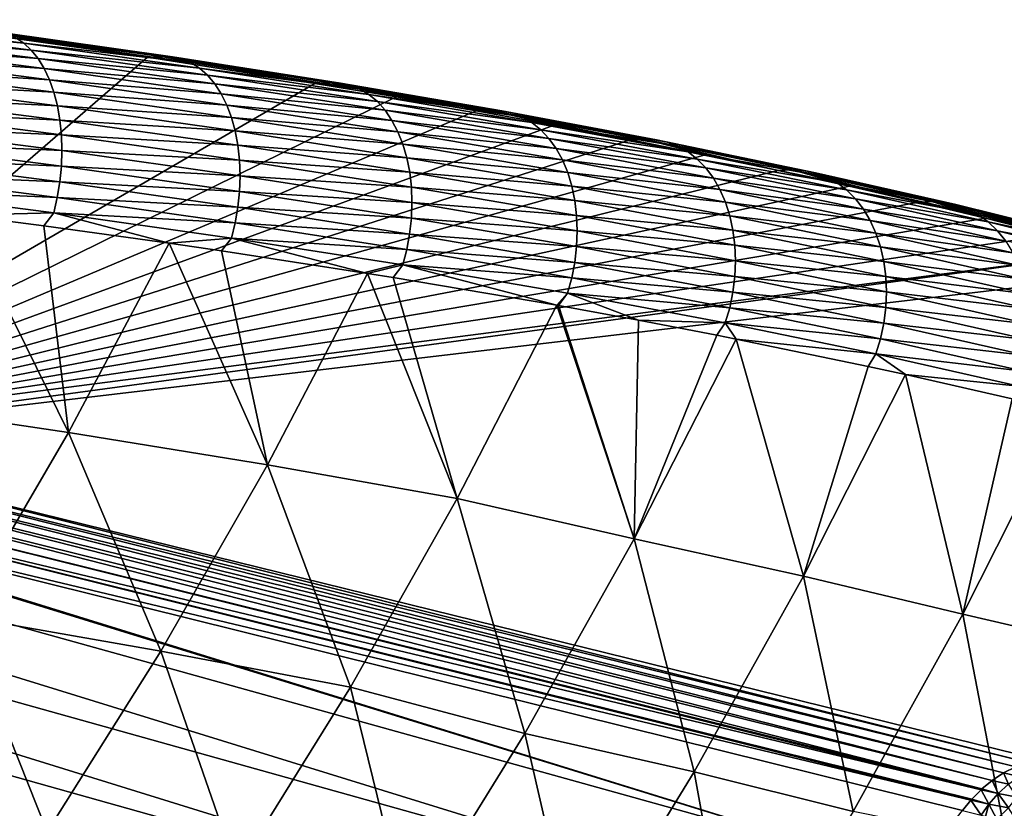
# Model space of a CAD drawing. Header units: metres. Extents: x -46 to 104, y -30 to 30.
# Tile 637 of 656: x 96.55 to 100.04, y -6.46 to -3.67. Entities that reach past the tile are written whole.
import ezdxf

# ---------------------------------------------------------------- set-up
doc = ezdxf.new("R2010")
doc.units = ezdxf.units.M
doc.layers.add('solid_26_000_502_XXX', color=7, linetype='CONTINUOUS')

msp = doc.modelspace()

# ---------------------------------------------------------------- linework, layer by layer
at = {"layer": 'solid_26_000_502_XXX'}
for points in [[(95.924942, -3.667644, 274.634521), (96.567444, -3.750379, 275.05835), (95.949631, -3.692135, 274.590363)], [(96.539047, -3.731437, 275.102997), (96.567444, -3.750379, 275.05835), (95.924942, -3.667644, 274.634521)], [(95.949631, -3.692135, 274.590363), (96.593895, -3.775097, 275.01535), (95.972198, -3.722111, 274.548523)], [(96.567444, -3.750379, 275.05835), (96.593895, -3.775097, 275.01535), (95.949631, -3.692135, 274.590363)], [(95.469124, -5.130995, 282.529694), (97.005219, -3.800768, 275.715485), (96.392433, -3.713994, 275.270996)], [(95.972198, -3.722111, 274.548523), (96.61808, -3.805282, 274.974579), (95.992363, -3.757194, 274.509521)], [(96.593895, -3.775097, 275.01535), (96.61808, -3.805282, 274.974579), (95.972198, -3.722111, 274.548523)], [(96.445938, -3.711292, 275.241241), (96.392433, -3.713994, 275.270996), (97.005219, -3.800768, 275.715485)], [(96.445938, -3.711292, 275.241241), (97.005219, -3.800768, 275.715485), (97.059853, -3.798519, 275.68808)], [(96.445938, -3.711292, 275.241241), (97.059853, -3.798519, 275.68808), (96.477913, -3.71177, 275.195038)], [(96.477913, -3.71177, 275.195038), (97.093887, -3.799289, 275.643341), (96.509079, -3.718513, 275.148743)], [(97.059853, -3.798519, 275.68808), (97.093887, -3.799289, 275.643341), (96.477913, -3.71177, 275.195038)], [(96.509079, -3.718513, 275.148743), (97.12706, -3.806318, 275.598541), (96.539047, -3.731437, 275.102997)], [(97.093887, -3.799289, 275.643341), (97.12706, -3.806318, 275.598541), (96.509079, -3.718513, 275.148743)], [(95.992363, -3.757194, 274.509521), (96.639687, -3.84055, 274.936523), (96.009872, -3.79694, 274.473846)], [(96.61808, -3.805282, 274.974579), (96.639687, -3.84055, 274.936523), (95.992363, -3.757194, 274.509521)], [(96.539047, -3.731437, 275.102997), (97.158966, -3.819516, 275.554169), (96.567444, -3.750379, 275.05835)], [(97.12706, -3.806318, 275.598541), (97.158966, -3.819516, 275.554169), (96.539047, -3.731437, 275.102997)], [(96.567444, -3.750379, 275.05835), (97.189186, -3.838717, 275.510864), (96.593895, -3.775097, 275.01535)], [(97.158966, -3.819516, 275.554169), (97.189186, -3.838717, 275.510864), (96.567444, -3.750379, 275.05835)], [(96.009872, -3.79694, 274.473846), (96.65844, -3.880457, 274.901672), (96.02449, -3.840847, 274.441956)], [(96.639687, -3.84055, 274.936523), (96.65844, -3.880457, 274.901672), (96.009872, -3.79694, 274.473846)], [(96.593895, -3.775097, 275.01535), (97.217339, -3.863678, 275.469116), (96.61808, -3.805282, 274.974579)], [(97.189186, -3.838717, 275.510864), (97.217339, -3.863678, 275.469116), (96.593895, -3.775097, 275.01535)], [(95.469124, -5.130995, 282.529694), (97.597588, -3.893065, 276.188293), (97.005219, -3.800768, 275.715485)], [(96.61808, -3.805282, 274.974579), (97.24308, -3.894083, 275.429474), (96.639687, -3.84055, 274.936523)], [(97.217339, -3.863678, 275.469116), (97.24308, -3.894083, 275.429474), (96.61808, -3.805282, 274.974579)], [(97.059853, -3.798519, 275.68808), (97.005219, -3.800768, 275.715485), (97.597588, -3.893065, 276.188293)], [(97.059853, -3.798519, 275.68808), (97.597588, -3.893065, 276.188293), (97.652084, -3.891086, 276.162262)], [(97.059853, -3.798519, 275.68808), (97.652084, -3.891086, 276.162262), (97.093887, -3.799289, 275.643341)], [(97.093887, -3.799289, 275.643341), (97.688103, -3.892166, 276.11911), (97.12706, -3.806318, 275.598541)], [(97.652084, -3.891086, 276.162262), (97.688103, -3.892166, 276.11911), (97.093887, -3.799289, 275.643341)], [(97.12706, -3.806318, 275.598541), (97.723213, -3.899497, 276.075836), (97.158966, -3.819516, 275.554169)], [(97.688103, -3.892166, 276.11911), (97.723213, -3.899497, 276.075836), (97.12706, -3.806318, 275.598541)], [(97.158966, -3.819516, 275.554169), (97.756966, -3.912985, 276.03299), (97.189186, -3.838717, 275.510864)], [(97.723213, -3.899497, 276.075836), (97.756966, -3.912985, 276.03299), (97.158966, -3.819516, 275.554169)], [(96.02449, -3.840847, 274.441956), (96.67411, -3.924499, 274.870453), (96.036049, -3.888359, 274.414246)], [(96.65844, -3.880457, 274.901672), (96.67411, -3.924499, 274.870453), (96.02449, -3.840847, 274.441956)], [(96.639687, -3.84055, 274.936523), (97.266083, -3.92955, 275.392426), (96.65844, -3.880457, 274.901672)], [(97.24308, -3.894083, 275.429474), (97.266083, -3.92955, 275.392426), (96.639687, -3.84055, 274.936523)], [(97.189186, -3.838717, 275.510864), (97.788948, -3.932461, 275.991058), (97.217339, -3.863678, 275.469116)], [(97.756966, -3.912985, 276.03299), (97.788948, -3.932461, 275.991058), (97.189186, -3.838717, 275.510864)], [(97.217339, -3.863678, 275.469116), (97.818741, -3.957678, 275.950623), (97.24308, -3.894083, 275.429474)], [(97.788948, -3.932461, 275.991058), (97.818741, -3.957678, 275.950623), (97.217339, -3.863678, 275.469116)], [(95.469124, -5.130995, 282.529694), (97.885544, -3.941205, 276.434875), (97.597588, -3.893065, 276.188293)], [(96.036049, -3.888359, 274.414246), (96.686493, -3.972118, 274.843292), (96.044395, -3.938878, 274.391083)], [(96.67411, -3.924499, 274.870453), (96.686493, -3.972118, 274.843292), (96.036049, -3.888359, 274.414246)], [(96.65844, -3.880457, 274.901672), (97.286041, -3.969629, 275.358459), (96.67411, -3.924499, 274.870453)], [(97.266083, -3.92955, 275.392426), (97.286041, -3.969629, 275.358459), (96.65844, -3.880457, 274.901672)], [(97.24308, -3.894083, 275.429474), (97.845985, -3.988318, 275.912201), (97.266083, -3.92955, 275.392426)], [(97.818741, -3.957678, 275.950623), (97.845985, -3.988318, 275.912201), (97.24308, -3.894083, 275.429474)], [(97.652084, -3.891086, 276.162262), (97.597588, -3.893065, 276.188293), (97.885544, -3.941205, 276.434875)], [(97.652084, -3.891086, 276.162262), (97.885544, -3.941205, 276.434875), (98.167892, -3.990653, 276.688202)], [(97.652084, -3.891086, 276.162262), (98.167892, -3.990653, 276.688202), (98.221443, -3.988787, 276.66275)], [(97.652084, -3.891086, 276.162262), (98.221443, -3.988787, 276.66275), (97.688103, -3.892166, 276.11911)], [(97.688103, -3.892166, 276.11911), (98.259361, -3.990194, 276.621277), (97.723213, -3.899497, 276.075836)], [(98.221443, -3.988787, 276.66275), (98.259361, -3.990194, 276.621277), (97.688103, -3.892166, 276.11911)], [(97.723213, -3.899497, 276.075836), (98.296326, -3.997842, 276.57962), (97.756966, -3.912985, 276.03299)], [(98.259361, -3.990194, 276.621277), (98.296326, -3.997842, 276.57962), (97.723213, -3.899497, 276.075836)], [(96.67411, -3.924499, 274.870453), (97.302727, -4.013813, 275.327972), (96.686493, -3.972118, 274.843292)], [(97.286041, -3.969629, 275.358459), (97.302727, -4.013813, 275.327972), (96.67411, -3.924499, 274.870453)], [(97.266083, -3.92955, 275.392426), (97.870323, -4.023993, 275.876221), (97.286041, -3.969629, 275.358459)], [(97.845985, -3.988318, 275.912201), (97.870323, -4.023993, 275.876221), (97.266083, -3.92955, 275.392426)], [(97.756966, -3.912985, 276.03299), (98.331863, -4.011636, 276.53833), (97.788948, -3.932461, 275.991058)], [(98.296326, -3.997842, 276.57962), (98.331863, -4.011636, 276.53833), (97.756966, -3.912985, 276.03299)], [(97.788948, -3.932461, 275.991058), (98.365532, -4.031402, 276.497894), (97.818741, -3.957678, 275.950623)], [(98.331863, -4.011636, 276.53833), (98.365532, -4.031402, 276.497894), (97.788948, -3.932461, 275.991058)], [(95.469124, -5.130995, 282.529694), (98.167892, -3.990653, 276.688202), (97.885544, -3.941205, 276.434875)], [(96.044395, -3.938878, 274.391083), (96.695442, -4.022713, 274.820526), (96.049431, -3.991764, 274.372711)], [(96.686493, -3.972118, 274.843292), (96.695442, -4.022713, 274.820526), (96.044395, -3.938878, 274.391083)], [(97.286041, -3.969629, 275.358459), (97.891449, -4.064254, 275.84317), (97.302727, -4.013813, 275.327972)], [(97.870323, -4.023993, 275.876221), (97.891449, -4.064254, 275.84317), (97.286041, -3.969629, 275.358459)], [(97.818741, -3.957678, 275.950623), (98.396896, -4.056889, 276.458862), (97.845985, -3.988318, 275.912201)], [(98.365532, -4.031402, 276.497894), (98.396896, -4.056889, 276.458862), (97.818741, -3.957678, 275.950623)], [(95.469124, -5.130995, 282.529694), (98.444283, -4.041353, 276.947906), (98.167892, -3.990653, 276.688202)], [(96.049431, -3.991764, 274.372711), (96.700829, -4.075645, 274.802429), (96.051079, -4.046349, 274.359436)], [(96.695442, -4.022713, 274.820526), (96.700829, -4.075645, 274.802429), (96.049431, -3.991764, 274.372711)], [(96.686493, -3.972118, 274.843292), (97.31591, -4.061546, 275.301392), (96.695442, -4.022713, 274.820526)], [(97.302727, -4.013813, 275.327972), (97.31591, -4.061546, 275.301392), (96.686493, -3.972118, 274.843292)], [(97.845985, -3.988318, 275.912201), (98.425575, -4.087776, 276.421661), (97.870323, -4.023993, 275.876221)], [(98.396896, -4.056889, 276.458862), (98.425575, -4.087776, 276.421661), (97.845985, -3.988318, 275.912201)], [(98.221443, -3.988787, 276.66275), (98.167892, -3.990653, 276.688202), (98.444283, -4.041353, 276.947906)], [(98.221443, -3.988787, 276.66275), (98.444283, -4.041353, 276.947906), (98.714729, -4.093306, 277.21405)], [(98.221443, -3.988787, 276.66275), (98.714729, -4.093306, 277.21405), (98.766777, -4.091403, 277.188385)], [(98.221443, -3.988787, 276.66275), (98.766777, -4.091403, 277.188385), (98.259361, -3.990194, 276.621277)], [(98.259361, -3.990194, 276.621277), (98.806511, -4.093151, 277.148682), (98.296326, -3.997842, 276.57962)], [(98.766777, -4.091403, 277.188385), (98.806511, -4.093151, 277.148682), (98.259361, -3.990194, 276.621277)], [(98.296326, -3.997842, 276.57962), (98.845245, -4.101133, 277.108734), (98.331863, -4.011636, 276.53833)], [(98.806511, -4.093151, 277.148682), (98.845245, -4.101133, 277.108734), (98.296326, -3.997842, 276.57962)], [(96.695442, -4.022713, 274.820526), (97.325424, -4.112223, 275.279053), (96.700829, -4.075645, 274.802429)], [(97.31591, -4.061546, 275.301392), (97.325424, -4.112223, 275.279053), (96.695442, -4.022713, 274.820526)], [(97.302727, -4.013813, 275.327972), (97.909096, -4.10859, 275.813477), (97.31591, -4.061546, 275.301392)], [(97.891449, -4.064254, 275.84317), (97.909096, -4.10859, 275.813477), (97.302727, -4.013813, 275.327972)], [(97.870323, -4.023993, 275.876221), (98.451202, -4.123672, 276.386841), (97.891449, -4.064254, 275.84317)], [(98.425575, -4.087776, 276.421661), (98.451202, -4.123672, 276.386841), (97.870323, -4.023993, 275.876221)], [(98.331863, -4.011636, 276.53833), (98.882492, -4.115247, 277.069092), (98.365532, -4.031402, 276.497894)], [(98.845245, -4.101133, 277.108734), (98.882492, -4.115247, 277.069092), (98.331863, -4.011636, 276.53833)], [(98.365532, -4.031402, 276.497894), (98.91777, -4.135317, 277.030212), (98.396896, -4.056889, 276.458862)], [(98.882492, -4.115247, 277.069092), (98.91777, -4.135317, 277.030212), (98.365532, -4.031402, 276.497894)], [(95.469124, -5.130995, 282.529694), (98.714729, -4.093306, 277.21405), (98.444283, -4.041353, 276.947906)], [(96.051079, -4.046349, 274.359436), (96.702599, -4.130246, 274.789215), (96.049324, -4.101943, 274.351379)], [(96.700829, -4.075645, 274.802429), (96.702599, -4.130246, 274.789215), (96.051079, -4.046349, 274.359436)], [(96.700829, -4.075645, 274.802429), (97.331161, -4.165204, 275.2612), (96.702599, -4.130246, 274.789215)], [(97.325424, -4.112223, 275.279053), (97.331161, -4.165204, 275.2612), (96.700829, -4.075645, 274.802429)], [(97.31591, -4.061546, 275.301392), (97.92305, -4.156443, 275.787537), (97.325424, -4.112223, 275.279053)], [(97.909096, -4.10859, 275.813477), (97.92305, -4.156443, 275.787537), (97.31591, -4.061546, 275.301392)], [(97.891449, -4.064254, 275.84317), (98.473442, -4.164123, 276.354767), (97.909096, -4.10859, 275.813477)], [(98.451202, -4.123672, 276.386841), (98.473442, -4.164123, 276.354767), (97.891449, -4.064254, 275.84317)], [(98.396896, -4.056889, 276.458862), (98.950645, -4.161087, 276.992615), (98.425575, -4.087776, 276.421661)], [(98.91777, -4.135317, 277.030212), (98.950645, -4.161087, 276.992615), (98.396896, -4.056889, 276.458862)], [(95.469124, -5.130995, 282.529694), (98.978905, -4.146455, 277.486298), (98.714729, -4.093306, 277.21405)], [(96.049324, -4.101943, 274.351379), (96.700722, -4.185824, 274.781067), (96.044197, -4.157845, 274.348663)], [(96.702599, -4.130246, 274.789215), (96.700722, -4.185824, 274.781067), (96.049324, -4.101943, 274.351379)], [(97.909096, -4.10859, 275.813477), (98.49202, -4.20862, 276.325897), (97.92305, -4.156443, 275.787537)], [(98.473442, -4.164123, 276.354767), (98.49202, -4.20862, 276.325897), (97.909096, -4.10859, 275.813477)], [(98.425575, -4.087776, 276.421661), (98.980698, -4.192232, 276.956757), (98.451202, -4.123672, 276.386841)], [(98.950645, -4.161087, 276.992615), (98.980698, -4.192232, 276.956757), (98.425575, -4.087776, 276.421661)], [(98.766777, -4.091403, 277.188385), (98.714729, -4.093306, 277.21405), (98.978905, -4.146455, 277.486298)], [(98.766777, -4.091403, 277.188385), (98.978905, -4.146455, 277.486298), (99.236778, -4.200799, 277.764679)], [(98.766777, -4.091403, 277.188385), (99.236778, -4.200799, 277.764679), (99.286934, -4.198709, 277.738068)], [(98.766777, -4.091403, 277.188385), (99.286934, -4.198709, 277.738068), (98.806511, -4.093151, 277.148682)], [(98.806511, -4.093151, 277.148682), (99.3284, -4.200814, 277.700195), (98.845245, -4.101133, 277.108734)], [(99.286934, -4.198709, 277.738068), (99.3284, -4.200814, 277.700195), (98.806511, -4.093151, 277.148682)], [(98.845245, -4.101133, 277.108734), (99.36882, -4.209145, 277.662048), (98.882492, -4.115247, 277.069092)], [(99.3284, -4.200814, 277.700195), (99.36882, -4.209145, 277.662048), (98.845245, -4.101133, 277.108734)], [(96.702599, -4.130246, 274.789215), (97.333046, -4.21982, 275.248077), (96.700722, -4.185824, 274.781067)], [(97.331161, -4.165204, 275.2612), (97.333046, -4.21982, 275.248077), (96.702599, -4.130246, 274.789215)], [(97.325424, -4.112223, 275.279053), (97.933121, -4.207206, 275.765594), (97.331161, -4.165204, 275.2612)], [(97.92305, -4.156443, 275.787537), (97.933121, -4.207206, 275.765594), (97.325424, -4.112223, 275.279053)], [(98.451202, -4.123672, 276.386841), (99.007545, -4.228359, 276.923096), (98.473442, -4.164123, 276.354767)], [(98.980698, -4.192232, 276.956757), (99.007545, -4.228359, 276.923096), (98.451202, -4.123672, 276.386841)], [(98.882492, -4.115247, 277.069092), (99.407692, -4.223594, 277.624115), (98.91777, -4.135317, 277.030212)], [(99.36882, -4.209145, 277.662048), (99.407692, -4.223594, 277.624115), (98.882492, -4.115247, 277.069092)], [(98.91777, -4.135317, 277.030212), (99.444504, -4.24398, 277.586853), (98.950645, -4.161087, 276.992615)], [(99.407692, -4.223594, 277.624115), (99.444504, -4.24398, 277.586853), (98.91777, -4.135317, 277.030212)], [(90.668579, -4.17861, 276.99881), (90.486946, -4.389445, 277.087219), (99.525375, -6.916634, 288.802917)], [(90.668579, -4.17861, 276.99881), (99.525375, -6.916634, 288.802917), (99.709572, -6.69407, 288.714935)], [(95.172081, -5.294667, 282.672699), (90.668579, -4.17861, 276.99881), (99.709572, -6.69407, 288.714935)], [(95.469124, -5.130995, 282.529694), (99.236778, -4.200799, 277.764679), (98.978905, -4.146455, 277.486298)], [(96.044197, -4.157845, 274.348663), (96.695221, -4.241678, 274.778107), (96.035751, -4.213347, 274.351288)], [(96.700722, -4.185824, 274.781067), (96.695221, -4.241678, 274.778107), (96.044197, -4.157845, 274.348663)], [(97.331161, -4.165204, 275.2612), (97.939194, -4.26024, 275.748016), (97.333046, -4.21982, 275.248077)], [(97.933121, -4.207206, 275.765594), (97.939194, -4.26024, 275.748016), (97.331161, -4.165204, 275.2612)], [(97.92305, -4.156443, 275.787537), (98.506706, -4.256598, 276.300568), (97.933121, -4.207206, 275.765594)], [(98.49202, -4.20862, 276.325897), (98.506706, -4.256598, 276.300568), (97.92305, -4.156443, 275.787537)], [(98.473442, -4.164123, 276.354767), (99.030853, -4.269011, 276.892059), (98.49202, -4.20862, 276.325897)], [(99.007545, -4.228359, 276.923096), (99.030853, -4.269011, 276.892059), (98.473442, -4.164123, 276.354767)], [(98.950645, -4.161087, 276.992615), (99.478813, -4.270046, 277.550781), (98.980698, -4.192232, 276.956757)], [(99.444504, -4.24398, 277.586853), (99.478813, -4.270046, 277.550781), (98.950645, -4.161087, 276.992615)], [(95.469124, -5.130995, 282.529694), (99.488075, -4.256277, 278.048889), (99.236778, -4.200799, 277.764679)], [(96.035751, -4.213347, 274.351288), (96.686172, -4.297103, 274.780334), (96.024094, -4.267749, 274.359253)], [(96.695221, -4.241678, 274.778107), (96.686172, -4.297103, 274.780334), (96.035751, -4.213347, 274.351288)], [(96.700722, -4.185824, 274.781067), (97.331047, -4.275382, 275.239838), (96.695221, -4.241678, 274.778107)], [(97.333046, -4.21982, 275.248077), (97.331047, -4.275382, 275.239838), (96.700722, -4.185824, 274.781067)], [(97.933121, -4.207206, 275.765594), (98.517319, -4.307453, 276.279144), (97.939194, -4.26024, 275.748016)], [(98.506706, -4.256598, 276.300568), (98.517319, -4.307453, 276.279144), (97.933121, -4.207206, 275.765594)], [(98.49202, -4.20862, 276.325897), (99.050331, -4.313675, 276.864075), (98.506706, -4.256598, 276.300568)], [(99.030853, -4.269011, 276.892059), (99.050331, -4.313675, 276.864075), (98.49202, -4.20862, 276.325897)], [(98.980698, -4.192232, 276.956757), (99.510178, -4.301462, 277.516296), (99.007545, -4.228359, 276.923096)], [(99.478813, -4.270046, 277.550781), (99.510178, -4.301462, 277.516296), (98.980698, -4.192232, 276.956757)], [(99.286934, -4.198709, 277.738068), (99.236778, -4.200799, 277.764679), (99.488075, -4.256277, 278.048889)], [(99.286934, -4.198709, 277.738068), (99.488075, -4.256277, 278.048889), (99.732742, -4.312882, 278.338837)], [(99.286934, -4.198709, 277.738068), (99.732742, -4.312882, 278.338837), (99.780838, -4.310475, 278.310608)], [(99.286934, -4.198709, 277.738068), (99.780838, -4.310475, 278.310608), (99.3284, -4.200814, 277.700195)], [(99.3284, -4.200814, 277.700195), (99.823944, -4.312953, 278.274628), (99.36882, -4.209145, 277.662048)], [(99.780838, -4.310475, 278.310608), (99.823944, -4.312953, 278.274628), (99.3284, -4.200814, 277.700195)], [(99.36882, -4.209145, 277.662048), (99.865967, -4.321645, 278.238342), (99.407692, -4.223594, 277.624115)], [(99.823944, -4.312953, 278.274628), (99.865967, -4.321645, 278.238342), (99.36882, -4.209145, 277.662048)], [(96.695221, -4.241678, 274.778107), (97.325195, -4.331186, 275.236603), (96.686172, -4.297103, 274.780334)], [(97.331047, -4.275382, 275.239838), (97.325195, -4.331186, 275.236603), (96.695221, -4.241678, 274.778107)], [(97.333046, -4.21982, 275.248077), (97.941185, -4.314874, 275.734985), (97.331047, -4.275382, 275.239838)], [(97.939194, -4.26024, 275.748016), (97.941185, -4.314874, 275.734985), (97.333046, -4.21982, 275.248077)], [(99.007545, -4.228359, 276.923096), (99.538193, -4.33783, 277.483887), (99.030853, -4.269011, 276.892059)], [(99.510178, -4.301462, 277.516296), (99.538193, -4.33783, 277.483887), (99.007545, -4.228359, 276.923096)], [(99.407692, -4.223594, 277.624115), (99.906372, -4.336443, 278.202179), (99.444504, -4.24398, 277.586853)], [(99.865967, -4.321645, 278.238342), (99.906372, -4.336443, 278.202179), (99.407692, -4.223594, 277.624115)], [(99.444504, -4.24398, 277.586853), (99.944649, -4.35716, 278.166626), (99.478813, -4.270046, 277.550781)], [(99.906372, -4.336443, 278.202179), (99.944649, -4.35716, 278.166626), (99.444504, -4.24398, 277.586853)], [(95.469124, -5.130995, 282.529694), (99.732742, -4.312882, 278.338837), (99.488075, -4.256277, 278.048889)], [(96.024094, -4.267749, 274.359253), (96.673683, -4.351397, 274.78775), (96.346535, -4.359208, 274.587769)], [(96.686172, -4.297103, 274.780334), (96.673683, -4.351397, 274.78775), (96.024094, -4.267749, 274.359253)], [(97.331047, -4.275382, 275.239838), (97.939072, -4.370417, 275.726654), (97.325195, -4.331186, 275.236603)], [(97.941185, -4.314874, 275.734985), (97.939072, -4.370417, 275.726654), (97.331047, -4.275382, 275.239838)], [(97.939194, -4.26024, 275.748016), (98.523705, -4.360542, 276.261841), (97.941185, -4.314874, 275.734985)], [(98.517319, -4.307453, 276.279144), (98.523705, -4.360542, 276.261841), (97.939194, -4.26024, 275.748016)], [(98.506706, -4.256598, 276.300568), (99.06572, -4.361787, 276.839417), (98.517319, -4.307453, 276.279144)], [(99.050331, -4.313675, 276.864075), (99.06572, -4.361787, 276.839417), (98.506706, -4.256598, 276.300568)], [(99.030853, -4.269011, 276.892059), (99.562523, -4.378692, 277.453918), (99.050331, -4.313675, 276.864075)], [(99.538193, -4.33783, 277.483887), (99.562523, -4.378692, 277.453918), (99.030853, -4.269011, 276.892059)], [(99.478813, -4.270046, 277.550781), (99.980316, -4.383533, 278.132111), (99.510178, -4.301462, 277.516296)], [(99.944649, -4.35716, 278.166626), (99.980316, -4.383533, 278.132111), (99.478813, -4.270046, 277.550781)], [(95.469124, -5.130995, 282.529694), (99.970551, -4.370558, 278.634277), (99.732742, -4.312882, 278.338837)], [(96.686172, -4.297103, 274.780334), (97.315559, -4.386528, 275.238403), (96.673683, -4.351397, 274.78775)], [(97.325195, -4.331186, 275.236603), (97.315559, -4.386528, 275.238403), (96.686172, -4.297103, 274.780334)], [(97.941185, -4.314874, 275.734985), (98.525803, -4.415194, 276.248871), (97.939072, -4.370417, 275.726654)], [(98.523705, -4.360542, 276.261841), (98.525803, -4.415194, 276.248871), (97.941185, -4.314874, 275.734985)], [(98.517319, -4.307453, 276.279144), (99.076836, -4.412737, 276.818451), (98.523705, -4.360542, 276.261841)], [(99.06572, -4.361787, 276.839417), (99.076836, -4.412737, 276.818451), (98.517319, -4.307453, 276.279144)], [(99.050331, -4.313675, 276.864075), (99.58284, -4.423531, 277.426819), (99.06572, -4.361787, 276.839417)], [(99.562523, -4.378692, 277.453918), (99.58284, -4.423531, 277.426819), (99.050331, -4.313675, 276.864075)], [(99.510178, -4.301462, 277.516296), (100.012924, -4.415229, 278.099091), (99.538193, -4.33783, 277.483887)], [(99.980316, -4.383533, 278.132111), (100.012924, -4.415229, 278.099091), (99.510178, -4.301462, 277.516296)], [(99.780838, -4.310475, 278.310608), (99.732742, -4.312882, 278.338837), (99.970551, -4.370558, 278.634277)], [(99.780838, -4.310475, 278.310608), (99.970551, -4.370558, 278.634277), (100.201401, -4.429287, 278.93515)], [(99.780838, -4.310475, 278.310608), (100.201401, -4.429287, 278.93515), (100.24749, -4.42646, 278.904755)], [(99.780838, -4.310475, 278.310608), (100.24749, -4.42646, 278.904755), (99.823944, -4.312953, 278.274628)], [(99.823944, -4.312953, 278.274628), (100.292145, -4.429323, 278.870758), (99.865967, -4.321645, 278.238342)], [(100.24749, -4.42646, 278.904755), (100.292145, -4.429323, 278.870758), (99.823944, -4.312953, 278.274628)], [(96.673683, -4.351397, 274.78775), (96.638725, -4.397453, 274.785065), (96.346535, -4.359208, 274.587769)], [(96.673683, -4.351397, 274.78775), (97.08168, -4.458782, 275.101562), (96.638725, -4.397453, 274.785065)], [(96.673683, -4.351397, 274.78775), (97.302269, -4.440708, 275.245239), (97.08168, -4.458782, 275.101562)], [(97.315559, -4.386528, 275.238403), (97.302269, -4.440708, 275.245239), (96.673683, -4.351397, 274.78775)], [(97.325195, -4.331186, 275.236603), (97.932877, -4.426167, 275.723145), (97.315559, -4.386528, 275.238403)], [(97.939072, -4.370417, 275.726654), (97.932877, -4.426167, 275.723145), (97.325195, -4.331186, 275.236603)], [(99.538193, -4.33783, 277.483887), (100.042053, -4.451849, 278.067963), (99.562523, -4.378692, 277.453918)], [(100.012924, -4.415229, 278.099091), (100.042053, -4.451849, 278.067963), (99.538193, -4.33783, 277.483887)], [(99.865967, -4.321645, 278.238342), (100.335678, -4.438391, 278.836395), (99.906372, -4.336443, 278.202179)], [(100.292145, -4.429323, 278.870758), (100.335678, -4.438391, 278.836395), (99.865967, -4.321645, 278.238342)], [(99.906372, -4.336443, 278.202179), (100.377541, -4.453551, 278.802094), (99.944649, -4.35716, 278.166626)], [(100.335678, -4.438391, 278.836395), (100.377541, -4.453551, 278.802094), (99.906372, -4.336443, 278.202179)], [(90.486946, -4.389445, 277.087219), (90.301178, -4.594897, 277.179657), (99.336861, -7.133836, 288.894989)], [(90.486946, -4.389445, 277.087219), (99.336861, -7.133836, 288.894989), (99.525375, -6.916634, 288.802917)], [(95.469124, -5.130995, 282.529694), (100.201401, -4.429287, 278.93515), (99.970551, -4.370558, 278.634277)], [(96.725929, -5.128391, 275.225372), (95.988625, -5.019245, 274.71521), (96.346535, -4.359208, 274.587769)], [(96.725929, -5.128391, 275.225372), (96.346535, -4.359208, 274.587769), (96.638725, -4.397453, 274.785065)], [(97.315559, -4.386528, 275.238403), (97.922684, -4.481421, 275.724518), (97.302269, -4.440708, 275.245239)], [(97.932877, -4.426167, 275.723145), (97.922684, -4.481421, 275.724518), (97.315559, -4.386528, 275.238403)], [(97.939072, -4.370417, 275.726654), (98.523575, -4.470717, 276.240448), (97.932877, -4.426167, 275.723145)], [(98.525803, -4.415194, 276.248871), (98.523575, -4.470717, 276.240448), (97.939072, -4.370417, 275.726654)], [(98.523705, -4.360542, 276.261841), (99.083534, -4.465884, 276.801453), (98.525803, -4.415194, 276.248871)], [(99.076836, -4.412737, 276.818451), (99.083534, -4.465884, 276.801453), (98.523705, -4.360542, 276.261841)], [(99.06572, -4.361787, 276.839417), (99.598907, -4.471781, 277.402863), (99.076836, -4.412737, 276.818451)], [(99.58284, -4.423531, 277.426819), (99.598907, -4.471781, 277.402863), (99.06572, -4.361787, 276.839417)], [(99.562523, -4.378692, 277.453918), (100.067337, -4.492929, 278.039124), (99.58284, -4.423531, 277.426819)], [(100.042053, -4.451849, 278.067963), (100.067337, -4.492929, 278.039124), (99.562523, -4.378692, 277.453918)], [(99.944649, -4.35716, 278.166626), (100.417198, -4.47461, 278.76828), (99.980316, -4.383533, 278.132111)], [(100.377541, -4.453551, 278.802094), (100.417198, -4.47461, 278.76828), (99.944649, -4.35716, 278.166626)], [(99.980316, -4.383533, 278.132111), (100.454147, -4.501302, 278.735413), (100.012924, -4.415229, 278.099091)], [(100.417198, -4.47461, 278.76828), (100.454147, -4.501302, 278.735413), (99.980316, -4.383533, 278.132111)], [(97.08168, -4.458782, 275.101562), (96.725929, -5.128391, 275.225372), (96.638725, -4.397453, 274.785065)], [(98.525803, -4.415194, 276.248871), (99.085724, -4.520554, 276.788605), (98.523575, -4.470717, 276.240448)], [(99.083534, -4.465884, 276.801453), (99.085724, -4.520554, 276.788605), (98.525803, -4.415194, 276.248871)], [(99.076836, -4.412737, 276.818451), (99.610504, -4.522831, 277.382416), (99.083534, -4.465884, 276.801453)], [(99.598907, -4.471781, 277.402863), (99.610504, -4.522831, 277.382416), (99.076836, -4.412737, 276.818451)], [(99.58284, -4.423531, 277.426819), (100.08847, -4.537951, 278.012939), (99.598907, -4.471781, 277.402863)], [(100.067337, -4.492929, 278.039124), (100.08847, -4.537951, 278.012939), (99.58284, -4.423531, 277.426819)], [(100.012924, -4.415229, 278.099091), (100.487923, -4.53329, 278.703857), (100.042053, -4.451849, 278.067963)], [(100.454147, -4.501302, 278.735413), (100.487923, -4.53329, 278.703857), (100.012924, -4.415229, 278.099091)], [(95.469124, -5.130995, 282.529694), (100.425125, -4.489022, 279.241119), (100.201401, -4.429287, 278.93515)], [(97.430161, -5.242914, 275.770905), (96.725929, -5.128391, 275.225372), (97.08168, -4.458782, 275.101562)], [(97.302269, -4.440708, 275.245239), (97.266853, -4.485744, 275.240448), (97.08168, -4.458782, 275.101562)], [(97.430161, -5.242914, 275.770905), (97.08168, -4.458782, 275.101562), (97.266853, -4.485744, 275.240448)], [(97.302269, -4.440708, 275.245239), (97.784187, -4.565287, 275.650238), (97.266853, -4.485744, 275.240448)], [(97.302269, -4.440708, 275.245239), (97.908615, -4.535481, 275.730713), (97.784187, -4.565287, 275.650238)], [(97.922684, -4.481421, 275.724518), (97.908615, -4.535481, 275.730713), (97.302269, -4.440708, 275.245239)], [(97.932877, -4.426167, 275.723145), (98.517059, -4.526412, 276.236664), (97.922684, -4.481421, 275.724518)], [(98.523575, -4.470717, 276.240448), (98.517059, -4.526412, 276.236664), (97.932877, -4.426167, 275.723145)], [(95.469124, -5.130995, 282.529694), (95.549377, -5.150717, 282.630737), (100.425125, -4.489022, 279.241119)], [(95.549377, -5.150717, 282.630737), (100.641586, -4.549733, 279.552124), (100.425125, -4.489022, 279.241119)], [(97.784187, -4.565287, 275.650238), (97.430161, -5.242914, 275.770905), (97.266853, -4.485744, 275.240448)], [(97.922684, -4.481421, 275.724518), (98.506325, -4.581574, 276.237549), (97.908615, -4.535481, 275.730713)], [(98.517059, -4.526412, 276.236664), (98.506325, -4.581574, 276.237549), (97.922684, -4.481421, 275.724518)], [(98.523575, -4.470717, 276.240448), (99.083397, -4.576058, 276.78009), (98.517059, -4.526412, 276.236664)], [(99.085724, -4.520554, 276.788605), (99.083397, -4.576058, 276.78009), (98.523575, -4.470717, 276.240448)], [(99.083534, -4.465884, 276.801453), (99.617493, -4.576038, 277.365723), (99.085724, -4.520554, 276.788605)], [(99.610504, -4.522831, 277.382416), (99.617493, -4.576038, 277.365723), (99.083534, -4.465884, 276.801453)], [(99.598907, -4.471781, 277.402863), (100.105164, -4.586344, 277.989746), (99.610504, -4.522831, 277.382416)], [(100.08847, -4.537951, 278.012939), (100.105164, -4.586344, 277.989746), (99.598907, -4.471781, 277.402863)], [(98.517059, -4.526412, 276.236664), (99.076561, -4.631694, 276.77597), (98.506325, -4.581574, 276.237549)], [(99.083397, -4.576058, 276.78009), (99.076561, -4.631694, 276.77597), (98.517059, -4.526412, 276.236664)], [(99.085724, -4.520554, 276.788605), (99.619781, -4.630728, 277.352966), (99.083397, -4.576058, 276.78009)], [(99.617493, -4.576038, 277.365723), (99.619781, -4.630728, 277.352966), (99.085724, -4.520554, 276.788605)], [(99.610504, -4.522831, 277.382416), (100.117226, -4.637498, 277.969818), (99.617493, -4.576038, 277.365723)], [(100.105164, -4.586344, 277.989746), (100.117226, -4.637498, 277.969818), (99.610504, -4.522831, 277.382416)], [(95.549377, -5.150717, 282.630737), (100.164474, -6.286385, 288.448303), (100.641586, -4.549733, 279.552124)], [(97.908615, -4.535481, 275.730713), (97.874222, -4.579819, 275.725006), (97.784187, -4.565287, 275.650238)], [(97.908615, -4.535481, 275.730713), (98.453323, -4.678402, 276.232147), (97.874222, -4.579819, 275.725006)], [(97.908615, -4.535481, 275.730713), (98.491516, -4.635506, 276.243103), (98.453323, -4.678402, 276.232147)], [(98.506325, -4.581574, 276.237549), (98.491516, -4.635506, 276.243103), (97.908615, -4.535481, 275.730713)], [(90.301178, -4.594897, 277.179657), (90.11142, -4.794817, 277.276001), (99.144142, -7.345524, 288.99115)], [(90.301178, -4.594897, 277.179657), (99.144142, -7.345524, 288.99115), (99.336861, -7.133836, 288.894989)], [(98.100609, -5.362545, 276.35025), (97.430161, -5.242914, 275.770905), (97.784187, -4.565287, 275.650238)], [(98.100609, -5.362545, 276.35025), (97.784187, -4.565287, 275.650238), (97.874222, -4.579819, 275.725006)], [(98.453323, -4.678402, 276.232147), (98.100609, -5.362545, 276.35025), (97.874222, -4.579819, 275.725006)], [(98.506325, -4.581574, 276.237549), (99.065315, -4.686759, 276.776367), (98.491516, -4.635506, 276.243103)], [(99.076561, -4.631694, 276.77597), (99.065315, -4.686759, 276.776367), (98.506325, -4.581574, 276.237549)], [(99.083397, -4.576058, 276.78009), (99.617348, -4.686211, 277.34433), (99.076561, -4.631694, 276.77597)], [(99.619781, -4.630728, 277.352966), (99.617348, -4.686211, 277.34433), (99.083397, -4.576058, 276.78009)], [(99.617493, -4.576038, 277.365723), (100.124489, -4.690768, 277.95343), (99.619781, -4.630728, 277.352966)], [(100.117226, -4.637498, 277.969818), (100.124489, -4.690768, 277.95343), (99.617493, -4.576038, 277.365723)], [(99.076561, -4.631694, 276.77597), (99.610222, -4.741785, 277.339935), (99.065315, -4.686759, 276.776367)], [(99.617348, -4.686211, 277.34433), (99.610222, -4.741785, 277.339935), (99.076561, -4.631694, 276.77597)], [(99.619781, -4.630728, 277.352966), (100.126877, -4.745479, 277.940796), (99.617348, -4.686211, 277.34433)], [(100.124489, -4.690768, 277.95343), (100.126877, -4.745479, 277.940796), (99.619781, -4.630728, 277.352966)], [(98.491516, -4.635506, 276.243103), (98.459213, -4.679454, 276.237549), (98.453323, -4.678402, 276.232147)], [(98.491516, -4.635506, 276.243103), (98.742805, -4.731255, 276.503937), (98.459213, -4.679454, 276.237549)], [(98.491516, -4.635506, 276.243103), (99.049797, -4.740557, 276.78125), (98.742805, -4.731255, 276.503937)], [(99.065315, -4.686759, 276.776367), (99.049797, -4.740557, 276.78125), (98.491516, -4.635506, 276.243103)], [(98.726891, -5.50506, 276.96524), (98.100609, -5.362545, 276.35025), (98.453323, -4.678402, 276.232147)], [(98.726891, -5.50506, 276.96524), (98.453323, -4.678402, 276.232147), (98.459213, -4.679454, 276.237549)], [(98.742805, -4.731255, 276.503937), (98.726891, -5.50506, 276.96524), (98.459213, -4.679454, 276.237549)], [(99.065315, -4.686759, 276.776367), (99.598488, -4.796749, 277.339813), (99.049797, -4.740557, 276.78125)], [(99.610222, -4.741785, 277.339935), (99.598488, -4.796749, 277.339813), (99.065315, -4.686759, 276.776367)], [(99.617348, -4.686211, 277.34433), (100.124344, -4.80094, 277.932037), (99.610222, -4.741785, 277.339935)], [(100.126877, -4.745479, 277.940796), (100.124344, -4.80094, 277.932037), (99.617348, -4.686211, 277.34433)], [(98.742805, -4.731255, 276.503937), (99.020233, -4.784393, 276.776855), (98.726891, -5.50506, 276.96524)], [(99.049797, -4.740557, 276.78125), (99.020233, -4.784393, 276.776855), (98.742805, -4.731255, 276.503937)], [(99.049797, -4.740557, 276.78125), (99.088043, -4.797764, 276.845551), (99.020233, -4.784393, 276.776855)], [(99.049797, -4.740557, 276.78125), (99.582291, -4.850408, 277.343964), (99.088043, -4.797764, 276.845551)], [(99.598488, -4.796749, 277.339813), (99.582291, -4.850408, 277.343964), (99.049797, -4.740557, 276.78125)], [(99.610222, -4.741785, 277.339935), (100.116928, -4.85645, 277.927307), (99.598488, -4.796749, 277.339813)], [(100.124344, -4.80094, 277.932037), (100.116928, -4.85645, 277.927307), (99.610222, -4.741785, 277.339935)], [(90.11142, -4.794817, 277.276001), (89.917801, -4.989059, 277.376221), (98.947372, -7.551547, 289.091339)], [(90.11142, -4.794817, 277.276001), (98.947372, -7.551547, 289.091339), (99.144142, -7.345524, 288.99115)], [(99.020233, -4.784393, 276.776855), (99.088043, -4.797764, 276.845551), (98.726891, -5.50506, 276.96524)], [(99.32634, -5.636385, 277.608032), (98.726891, -5.50506, 276.96524), (99.088043, -4.797764, 276.845551)], [(99.32634, -5.636385, 277.608032), (99.088043, -4.797764, 276.845551), (99.555733, -4.894377, 277.341583)], [(99.582291, -4.850408, 277.343964), (99.555733, -4.894377, 277.341583), (99.088043, -4.797764, 276.845551)], [(99.598488, -4.796749, 277.339813), (100.104729, -4.911309, 277.926666), (99.582291, -4.850408, 277.343964)], [(100.116928, -4.85645, 277.927307), (100.104729, -4.911309, 277.926666), (99.598488, -4.796749, 277.339813)], [(99.582291, -4.850408, 277.343964), (99.68782, -4.923158, 277.489227), (99.555733, -4.894377, 277.341583)], [(99.582291, -4.850408, 277.343964), (100.087891, -4.964822, 277.930054), (99.68782, -4.923158, 277.489227)], [(100.104729, -4.911309, 277.926666), (100.087891, -4.964822, 277.930054), (99.582291, -4.850408, 277.343964)], [(99.68782, -4.923158, 277.489227), (99.32634, -5.636385, 277.608032), (99.555733, -4.894377, 277.341583)], [(99.889618, -5.771812, 278.280151), (99.32634, -5.636385, 277.608032), (99.68782, -4.923158, 277.489227)], [(99.889618, -5.771812, 278.280151), (99.68782, -4.923158, 277.489227), (100.064346, -5.009135, 277.930298)], [(100.087891, -4.964822, 277.930054), (100.064346, -5.009135, 277.930298), (99.68782, -4.923158, 277.489227)], [(89.917801, -4.989059, 277.376221), (89.720467, -5.177482, 277.480225), (98.746681, -7.75176, 289.195435)], [(89.917801, -4.989059, 277.376221), (98.746681, -7.75176, 289.195435), (98.947372, -7.551547, 289.091339)], [(100.251724, -5.054291, 278.161804), (99.889618, -5.771812, 278.280151), (100.064346, -5.009135, 277.930298)], [(96.725929, -5.128391, 275.225372), (96.346519, -5.778034, 275.369232), (95.988625, -5.019245, 274.71521)], [(100.424271, -5.894977, 278.977234), (99.889618, -5.771812, 278.280151), (100.251724, -5.054291, 278.161804)], [(95.508728, -5.160143, 282.664124), (100.120811, -6.295902, 288.481018), (95.549377, -5.150717, 282.630737)], [(100.120811, -6.295902, 288.481018), (100.164474, -6.286385, 288.448303), (95.549377, -5.150717, 282.630737)], [(97.051987, -5.90171, 275.912109), (96.346519, -5.778034, 275.369232), (96.725929, -5.128391, 275.225372)], [(97.430161, -5.242914, 275.770905), (97.051987, -5.90171, 275.912109), (96.725929, -5.128391, 275.225372)], [(89.720467, -5.177482, 277.480225), (89.519554, -5.359948, 277.587921), (98.542213, -7.94602, 289.303375)], [(89.720467, -5.177482, 277.480225), (98.542213, -7.94602, 289.303375), (98.746681, -7.75176, 289.195435)], [(95.467155, -5.174716, 282.694305), (95.426544, -5.194615, 282.722687), (100.034531, -6.333102, 288.542114)], [(95.508728, -5.160143, 282.664124), (95.467155, -5.174716, 282.694305), (100.077118, -6.311569, 288.512573)], [(95.467155, -5.174716, 282.694305), (100.034531, -6.333102, 288.542114), (100.077118, -6.311569, 288.512573)], [(95.508728, -5.160143, 282.664124), (100.077118, -6.311569, 288.512573), (100.120811, -6.295902, 288.481018)], [(95.387344, -5.219615, 282.748932), (95.350006, -5.249429, 282.772766), (99.957825, -6.389807, 288.591827)], [(95.426544, -5.194615, 282.722687), (95.387344, -5.219615, 282.748932), (99.993576, -6.36023, 288.569275)], [(95.387344, -5.219615, 282.748932), (99.957825, -6.389807, 288.591827), (99.993576, -6.36023, 288.569275)], [(95.426544, -5.194615, 282.722687), (99.993576, -6.36023, 288.569275), (100.034531, -6.333102, 288.542114)], [(95.350006, -5.249429, 282.772766), (95.314964, -5.283717, 282.793915), (99.954781, -6.392611, 288.593689)], [(95.350006, -5.249429, 282.772766), (99.954781, -6.392611, 288.593689), (99.957825, -6.389807, 288.591827)], [(97.72316, -6.029188, 276.48938), (97.051987, -5.90171, 275.912109), (97.430161, -5.242914, 275.770905)], [(98.100609, -5.362545, 276.35025), (97.72316, -6.029188, 276.48938), (97.430161, -5.242914, 275.770905)], [(95.280037, -5.321452, 282.808899), (95.172081, -5.294667, 282.672699), (99.709572, -6.69407, 288.714935)], [(95.314964, -5.283717, 282.793915), (95.280037, -5.321452, 282.808899), (99.918625, -6.429837, 288.615082)], [(95.314964, -5.283717, 282.793915), (99.918625, -6.429837, 288.615082), (99.922089, -6.425925, 288.613098)], [(95.314964, -5.283717, 282.793915), (99.922089, -6.425925, 288.613098), (99.954781, -6.392611, 288.593689)], [(95.280037, -5.321452, 282.808899), (99.709572, -6.69407, 288.714935), (99.889305, -6.466303, 288.631195)], [(99.918625, -6.429837, 288.615082), (95.280037, -5.321452, 282.808899), (99.889305, -6.466303, 288.631195)], [(89.519554, -5.359948, 277.587921), (89.315216, -5.536325, 277.69928), (98.334114, -8.134191, 289.4151)], [(89.519554, -5.359948, 277.587921), (98.334114, -8.134191, 289.4151), (98.542213, -7.94602, 289.303375)], [(98.339989, -6.193208, 277.106934), (97.72316, -6.029188, 276.48938), (98.100609, -5.362545, 276.35025)], [(98.726891, -5.50506, 276.96524), (98.339989, -6.193208, 277.106934), (98.100609, -5.362545, 276.35025)], [(89.315216, -5.536325, 277.69928), (89.107605, -5.706485, 277.814178), (98.122528, -8.316137, 289.530548)], [(89.315216, -5.536325, 277.69928), (98.122528, -8.316137, 289.530548), (98.334114, -8.134191, 289.4151)], [(98.939224, -6.329808, 277.74884), (98.339989, -6.193208, 277.106934), (98.726891, -5.50506, 276.96524)], [(99.32634, -5.636385, 277.608032), (98.939224, -6.329808, 277.74884), (98.726891, -5.50506, 276.96524)], [(99.5019, -6.469131, 278.420624), (98.939224, -6.329808, 277.74884), (99.32634, -5.636385, 277.608032)], [(99.889618, -5.771812, 278.280151), (99.5019, -6.469131, 278.420624), (99.32634, -5.636385, 277.608032)], [(89.107605, -5.706485, 277.814178), (88.896858, -5.870304, 277.932556), (97.907608, -8.491733, 289.649597)], [(89.107605, -5.706485, 277.814178), (97.907608, -8.491733, 289.649597), (98.122528, -8.316137, 289.530548)], [(96.650139, -6.541474, 276.073944), (95.943695, -6.408446, 275.533539), (96.346519, -5.778034, 275.369232)], [(97.051987, -5.90171, 275.912109), (96.650139, -6.541474, 276.073944), (96.346519, -5.778034, 275.369232)], [(100.04528, -6.579552, 279.113983), (99.5019, -6.469131, 278.420624), (99.889618, -5.771812, 278.280151)], [(100.424271, -5.894977, 278.977234), (100.04528, -6.579552, 279.113983), (99.889618, -5.771812, 278.280151)], [(88.896858, -5.870304, 277.932556), (88.683144, -6.027663, 278.054291), (97.689507, -8.660852, 289.772186)], [(88.896858, -5.870304, 277.932556), (97.689507, -8.660852, 289.772186), (97.907608, -8.491733, 289.649597)], [(97.321785, -6.676935, 276.649292), (96.650139, -6.541474, 276.073944), (97.051987, -5.90171, 275.912109)], [(97.72316, -6.029188, 276.48938), (97.321785, -6.676935, 276.649292), (97.051987, -5.90171, 275.912109)], [(88.683144, -6.027663, 278.054291), (88.466606, -6.178447, 278.179352), (97.468369, -8.823376, 289.898193)], [(88.683144, -6.027663, 278.054291), (97.468369, -8.823376, 289.898193), (97.689507, -8.660852, 289.772186)], [(97.927856, -6.861571, 277.270477), (97.321785, -6.676935, 276.649292), (97.72316, -6.029188, 276.48938)], [(98.339989, -6.193208, 277.106934), (97.927856, -6.861571, 277.270477), (97.72316, -6.029188, 276.48938)], [(88.466606, -6.178447, 278.179352), (88.247414, -6.322546, 278.307587), (97.24437, -8.979188, 290.027588)], [(88.466606, -6.178447, 278.179352), (97.24437, -8.979188, 290.027588), (97.468369, -8.823376, 289.898193)], [(98.526672, -7.003462, 277.911682), (97.927856, -6.861571, 277.270477), (98.339989, -6.193208, 277.106934)], [(98.939224, -6.329808, 277.74884), (98.526672, -7.003462, 277.911682), (98.339989, -6.193208, 277.106934)], [(88.247414, -6.322546, 278.307587), (88.025711, -6.459857, 278.438965), (96.788383, -9.270243, 290.296082)], [(88.247414, -6.322546, 278.307587), (97.017654, -9.128179, 290.160248), (97.24437, -8.979188, 290.027588)], [(88.247414, -6.322546, 278.307587), (96.788383, -9.270243, 290.296082), (97.017654, -9.128179, 290.160248)], [(99.08857, -7.146643, 278.583252), (98.526672, -7.003462, 277.911682), (98.939224, -6.329808, 277.74884)], [(99.5019, -6.469131, 278.420624), (99.08857, -7.146643, 278.583252), (98.939224, -6.329808, 277.74884)], [(100.034531, -6.333102, 288.542114), (99.993576, -6.36023, 288.569275), (100.05114, -6.373083, 288.635132)], [(100.077118, -6.311569, 288.512573), (100.034531, -6.333102, 288.542114), (100.088844, -6.34523, 288.604248)], [(100.088844, -6.34523, 288.604248), (100.034531, -6.333102, 288.542114), (100.05114, -6.373083, 288.635132)], [(99.993576, -6.36023, 288.569275), (99.957825, -6.389807, 288.591827), (100.015419, -6.406151, 288.663055)], [(100.05114, -6.373083, 288.635132), (99.993576, -6.36023, 288.569275), (100.015419, -6.406151, 288.663055)], [(100.05114, -6.373083, 288.635132), (100.015419, -6.406151, 288.663055), (100.082237, -6.418476, 288.726196)], [(96.650139, -6.541474, 276.073944), (96.225517, -7.160763, 276.256012), (95.943695, -6.408446, 275.533539)], [(99.954781, -6.392611, 288.593689), (99.922089, -6.425925, 288.613098), (99.982132, -6.444018, 288.687714)], [(99.957825, -6.389807, 288.591827), (99.954781, -6.392611, 288.593689), (100.015419, -6.406151, 288.663055)], [(100.015419, -6.406151, 288.663055), (99.954781, -6.392611, 288.593689), (99.982132, -6.444018, 288.687714)], [(100.015419, -6.406151, 288.663055), (99.982132, -6.444018, 288.687714), (100.052055, -6.456916, 288.753784)], [(100.082237, -6.418476, 288.726196), (100.015419, -6.406151, 288.663055), (100.052055, -6.456916, 288.753784)], [(99.918625, -6.429837, 288.615082), (99.889305, -6.466303, 288.631195), (99.954544, -6.483199, 288.708191)], [(99.922089, -6.425925, 288.613098), (99.918625, -6.429837, 288.615082), (99.982132, -6.444018, 288.687714)], [(99.982132, -6.444018, 288.687714), (99.918625, -6.429837, 288.615082), (99.954544, -6.483199, 288.708191)], [(99.982132, -6.444018, 288.687714), (99.954544, -6.483199, 288.708191), (99.970528, -6.487216, 288.72525)], [(99.982132, -6.444018, 288.687714), (99.970528, -6.487216, 288.72525), (100.010033, -6.496971, 288.76474)], [(100.052055, -6.456916, 288.753784), (99.982132, -6.444018, 288.687714), (100.010033, -6.496971, 288.76474)], [(100.052055, -6.456916, 288.753784), (100.010033, -6.496971, 288.76474), (100.084747, -6.509041, 288.825775)]]:
    msp.add_3dface(points, dxfattribs=at)

doc.saveas('drawing.dxf')
